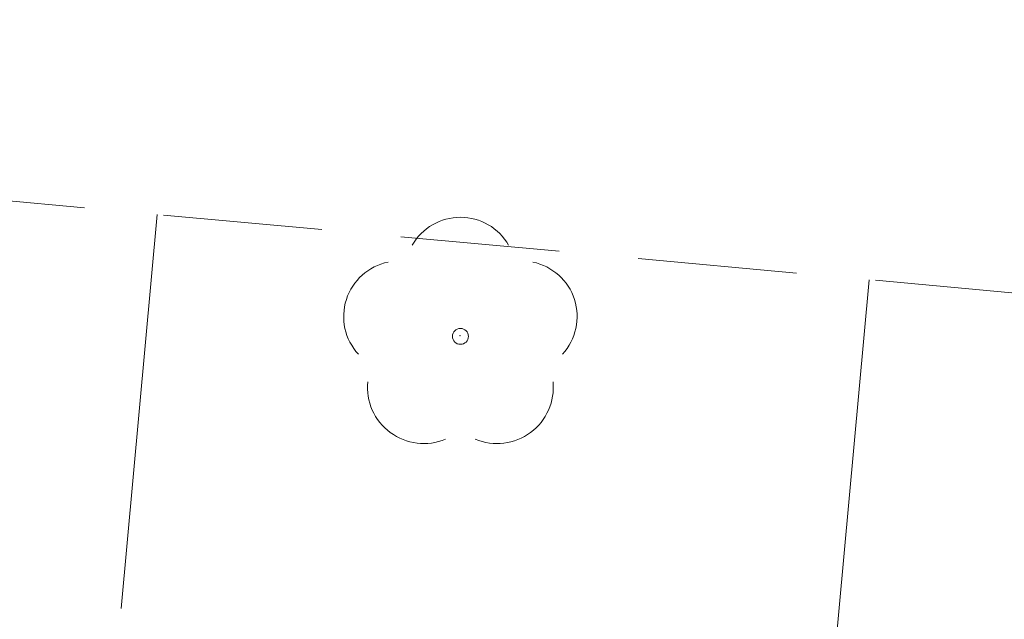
# Model space of a CAD drawing. Header units: metres. Extents: x 5504996 to 5514259, y 5943254 to 5951281.
# Tile 594 of 656: x 5509852.65 to 5509858.85, y 5948021.17 to 5948024.95. Entities that reach past the tile are written whole.
import ezdxf

# ---------------------------------------------------------------- set-up
doc = ezdxf.new("R2010")
doc.units = ezdxf.units.M
doc.linetypes.add('L_0_04', pattern=[1.5, 1, -0.5])
for name, color, linetype, lineweight, true_color in [('BDZ_ObiektPrzyrodniczy_P_OBOP02_01', 7, 'CONTINUOUS', 18, 0x000000), ('KR_ObiektKarto', 7, 'CONTINUOUS', 18, 0x000000), ('OT_Skarpa', 7, 'CONTINUOUS', 18, 0x000000), ('pomiar', 7, 'CONTINUOUS', 18, 0x000000)]:
    doc.layers.add(name, color=color, linetype=linetype, lineweight=lineweight, true_color=true_color)

msp = doc.modelspace()

# ---------------------------------------------------------------- linework, layer by layer
at = {"layer": 'BDZ_ObiektPrzyrodniczy_P_OBOP02_01', "color": 96, "linetype": 'Continuous', "lineweight": 18, "true_color": 0x007f00}
msp.add_circle((5509855.422, 5948022.956), 0.05, dxfattribs=at)
msp.add_circle((5509855.422, 5948022.956), 0.05, dxfattribs=at)
for centre, radius, start, end in [((5509855.422, 5948023.356), 0.35, 29.84593, 150.15407), ((5509855.037, 5948023.081), 0.35, 101.63363, 222.66269), ((5509855.807, 5948023.081), 0.35, 317.33731, 78.36637), ((5509855.192, 5948022.636), 0.355, 174.36932, 292.55725), ((5509855.652, 5948022.636), 0.355, 247.44275, 5.63068)]:
    msp.add_arc(centre, radius, start, end, dxfattribs=at)
at = {"layer": 'KR_ObiektKarto', "linetype": 'Continuous', "lineweight": 18, "flags": 128}
for points in [[(5509853.5139, 5948023.7232), (5509853.2868, 5948021.2428)], [(5509857.9951, 5948023.3131), (5509857.5499, 5948018.4482)]]:
    msp.add_lwpolyline(points, dxfattribs=at)
at = {"layer": 'OT_Skarpa', "color": 18, "linetype": 'L_0_04', "lineweight": 18, "true_color": 0x000000, "flags": 128}
msp.add_lwpolyline([(5509840.11, 5948024.95), (5509862.29, 5948022.92), (5509878.21, 5948022.18), (5509876.87, 5948016.33), (5509862.1, 5948018.13), (5509839.51, 5948019.71), (5509811.76, 5948020.74), (5509811.6, 5948024.25)], close=True, dxfattribs=at)
at = {"layer": 'pomiar'}
msp.add_point((5509855.42, 5948022.96, 55), dxfattribs=at)

doc.saveas('drawing.dxf')
